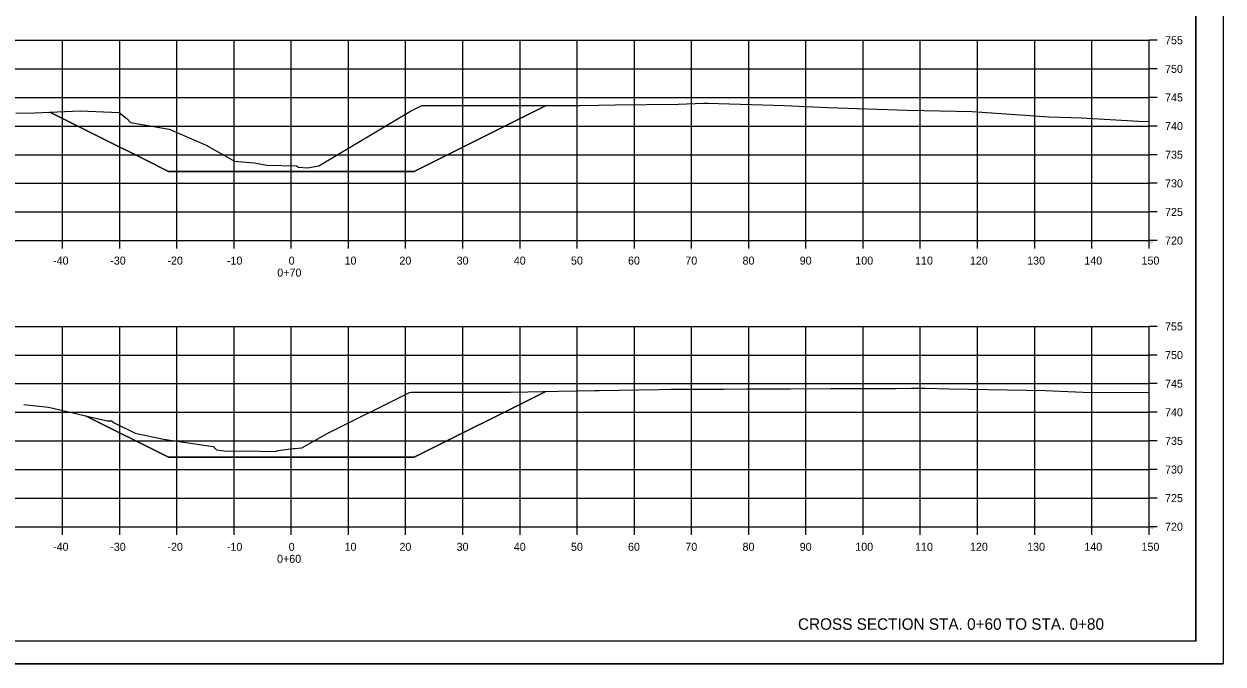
# Model space of a CAD drawing. Extents: x 1354696 to 1366163, y 660729 to 670380.
# Drawn here: x 1363502.9 to 1363712.6, y 669527.1 to 669638.9 of the extents above; entities that cross this region are included whole.
import ezdxf

# ---------------------------------------------------------------- set-up
doc = ezdxf.new("R2010")
doc.units = 0
for name, color, linetype in [('NO PLOT CELL', 7, 'Continuous'), ('R_Axis', 7, 'Continuous'), ('R_Axis Annot', 7, 'Continuous'), ('R_Border', 7, 'Continuous'), ('R_Draft', 7, 'Continuous'), ('R_Exist Surface', 7, 'Continuous'), ('R_Fin Surface', 7, 'Continuous'), ('R_Grid', 7, 'Continuous'), ('R_No Plot', 7, 'Continuous')]:
    doc.layers.add(name, color=color, linetype=linetype)

msp = doc.modelspace()

# ---------------------------------------------------------------- linework, layer by layer
at = {"layer": 'NO PLOT CELL'}
for points in [[(1363507.43, 669623.56), (1363512.74, 669623.8), (1363519.6, 669623.46), (1363520.97, 669622.37), (1363521.54, 669621.72), (1363528.31, 669620.6), (1363534.78, 669617.79), (1363539.72, 669615.01), (1363543.19, 669614.69), (1363545.41, 669614.29), (1363550.58, 669614.15), (1363550.92, 669613.94), (1363552.5, 669613.84), (1363554.5, 669614.15), (1363570.52, 669623.71), (1363572.49, 669624.7), (1363572.95, 669624.7), (1363573.26, 669624.69), (1363573.53, 669624.68), (1363575.13, 669624.69), (1363575.17, 669624.7), (1363576.53, 669624.71), (1363582.66, 669624.71), (1363588.4, 669624.69), (1363589.39, 669624.69), (1363590.69, 669624.68), (1363594.24, 669624.71), (1363571.18, 669613.18), (1363528.18, 669613.18), (1363524.04, 669615.25), (1363522.07, 669616.24), (1363519.01, 669617.77)], [(1363513.7, 669570.5), (1363517.47, 669569.64), (1363518.24, 669569.6), (1363518.7, 669569.24), (1363522.35, 669567.44), (1363527.36, 669566.39), (1363535.99, 669565.14), (1363536.6, 669564.57), (1363538.37, 669564.32), (1363541.51, 669564.37), (1363546.89, 669564.26), (1363547.33, 669564.43), (1363550.07, 669564.8), (1363550.32, 669564.8), (1363551.51, 669564.88), (1363556.06, 669567.47), (1363570.35, 669574.58), (1363570.64, 669574.62), (1363572.04, 669574.62), (1363572.56, 669574.62), (1363577.2, 669574.62), (1363579.2, 669574.6), (1363583.03, 669574.6), (1363588.04, 669574.64), (1363591.02, 669574.7), (1363594.18, 669574.76), (1363571.18, 669563.26), (1363528.18, 669563.26)]]:
    msp.add_lwpolyline(points, close=True, dxfattribs=at)
at = {"layer": 'R_Axis'}
for p, q in [((1363699.68, 669601.11), (1363699.68, 669636.11)), ((1363701.08, 669636.11), (1363699.68, 669636.11)), ((1363701.08, 669631.11), (1363699.68, 669631.11)), ((1363701.08, 669626.11), (1363699.68, 669626.11)), ((1363701.08, 669621.11), (1363699.68, 669621.11)), ((1363701.08, 669616.11), (1363699.68, 669616.11)), ((1363701.08, 669611.11), (1363699.68, 669611.11)), ((1363701.08, 669606.11), (1363699.68, 669606.11)), ((1363399.68, 669601.11), (1363699.68, 669601.11)), ((1363509.68, 669599.71), (1363509.68, 669601.11)), ((1363519.68, 669599.71), (1363519.68, 669601.11)), ((1363529.68, 669599.71), (1363529.68, 669601.11)), ((1363539.68, 669599.71), (1363539.68, 669601.11)), ((1363549.68, 669599.71), (1363549.68, 669601.11)), ((1363559.68, 669599.71), (1363559.68, 669601.11)), ((1363569.68, 669599.71), (1363569.68, 669601.11)), ((1363579.68, 669599.71), (1363579.68, 669601.11)), ((1363589.68, 669599.71), (1363589.68, 669601.11)), ((1363599.68, 669599.71), (1363599.68, 669601.11)), ((1363609.68, 669599.71), (1363609.68, 669601.11)), ((1363619.68, 669599.71), (1363619.68, 669601.11)), ((1363629.68, 669599.71), (1363629.68, 669601.11)), ((1363639.68, 669599.71), (1363639.68, 669601.11)), ((1363649.68, 669599.71), (1363649.68, 669601.11)), ((1363659.68, 669599.71), (1363659.68, 669601.11)), ((1363669.68, 669599.71), (1363669.68, 669601.11)), ((1363679.68, 669599.71), (1363679.68, 669601.11)), ((1363689.68, 669599.71), (1363689.68, 669601.11)), ((1363699.68, 669599.71), (1363699.68, 669601.11)), ((1363701.08, 669601.11), (1363699.68, 669601.11)), ((1363699.68, 669551.11), (1363699.68, 669586.11)), ((1363701.08, 669586.11), (1363699.68, 669586.11)), ((1363701.08, 669581.11), (1363699.68, 669581.11)), ((1363701.08, 669576.11), (1363699.68, 669576.11)), ((1363701.08, 669571.11), (1363699.68, 669571.11)), ((1363701.08, 669566.11), (1363699.68, 669566.11)), ((1363701.08, 669561.11), (1363699.68, 669561.11)), ((1363701.08, 669556.11), (1363699.68, 669556.11)), ((1363399.68, 669551.11), (1363699.68, 669551.11)), ((1363509.68, 669549.71), (1363509.68, 669551.11)), ((1363519.68, 669549.71), (1363519.68, 669551.11)), ((1363529.68, 669549.71), (1363529.68, 669551.11)), ((1363539.68, 669549.71), (1363539.68, 669551.11)), ((1363549.68, 669549.71), (1363549.68, 669551.11)), ((1363559.68, 669549.71), (1363559.68, 669551.11)), ((1363569.68, 669549.71), (1363569.68, 669551.11)), ((1363579.68, 669549.71), (1363579.68, 669551.11)), ((1363589.68, 669549.71), (1363589.68, 669551.11)), ((1363599.68, 669549.71), (1363599.68, 669551.11)), ((1363609.68, 669549.71), (1363609.68, 669551.11)), ((1363619.68, 669549.71), (1363619.68, 669551.11)), ((1363629.68, 669549.71), (1363629.68, 669551.11)), ((1363639.68, 669549.71), (1363639.68, 669551.11)), ((1363649.68, 669549.71), (1363649.68, 669551.11)), ((1363659.68, 669549.71), (1363659.68, 669551.11)), ((1363669.68, 669549.71), (1363669.68, 669551.11)), ((1363679.68, 669549.71), (1363679.68, 669551.11)), ((1363689.68, 669549.71), (1363689.68, 669551.11)), ((1363699.68, 669549.71), (1363699.68, 669551.11)), ((1363701.08, 669551.11), (1363699.68, 669551.11))]:
    msp.add_line(p, q, dxfattribs=at)
at = {"layer": 'R_Border'}
for q in [(1363707.86, 669736.57), (1363391.68, 669531.11)]:
    msp.add_line((1363707.86, 669531.11), q, dxfattribs=at)
at = {"layer": 'R_Exist Surface'}
for points in [[(1363501.49, 669623.35), (1363504.77, 669623.44), (1363512.74, 669623.8), (1363519.6, 669623.46), (1363520.97, 669622.37), (1363521.54, 669621.72), (1363528.31, 669620.6), (1363534.78, 669617.79), (1363539.72, 669615.01), (1363543.19, 669614.69), (1363545.41, 669614.29), (1363550.58, 669614.15), (1363550.92, 669613.94), (1363552.5, 669613.84), (1363554.5, 669614.15), (1363570.52, 669623.71), (1363572.49, 669624.7), (1363572.95, 669624.7), (1363573.26, 669624.69), (1363573.53, 669624.68), (1363575.13, 669624.69), (1363575.17, 669624.7), (1363576.53, 669624.71), (1363582.66, 669624.71), (1363588.4, 669624.69), (1363589.39, 669624.69), (1363590.69, 669624.68), (1363596.08, 669624.73), (1363600.12, 669624.73), (1363603.4, 669624.79), (1363606.3, 669624.81), (1363617.36, 669624.96), (1363621.75, 669625.09), (1363622.45, 669625.11), (1363635.94, 669624.7), (1363643.49, 669624.37), (1363657.36, 669623.88), (1363660.27, 669623.81), (1363668.72, 669623.65), (1363682.23, 669622.75), (1363687.89, 669622.55), (1363697.86, 669621.95), (1363699.68, 669621.94)], [(1363502.92, 669572.49), (1363507.22, 669571.98), (1363517.47, 669569.64), (1363518.24, 669569.6), (1363518.7, 669569.24), (1363522.35, 669567.44), (1363527.36, 669566.39), (1363535.99, 669565.14), (1363536.6, 669564.57), (1363538.37, 669564.32), (1363541.51, 669564.37), (1363546.89, 669564.26), (1363547.33, 669564.43), (1363550.07, 669564.8), (1363550.32, 669564.8), (1363551.51, 669564.88), (1363556.06, 669567.47), (1363570.35, 669574.58), (1363570.64, 669574.62), (1363572.04, 669574.62), (1363572.56, 669574.62), (1363577.2, 669574.62), (1363579.2, 669574.6), (1363583.03, 669574.6), (1363588.04, 669574.64), (1363591.02, 669574.7), (1363596.39, 669574.8), (1363602.7, 669574.9), (1363603.52, 669574.91), (1363603.52, 669574.91), (1363613.95, 669575.11), (1363616.09, 669575.15), (1363619.05, 669575.16), (1363619.08, 669575.13), (1363622.67, 669575.13), (1363625.37, 669575.15), (1363629.32, 669575.18), (1363634.62, 669575.19), (1363636.94, 669575.2), (1363644.01, 669575.25), (1363650.12, 669575.27), (1363652.52, 669575.28), (1363655.38, 669575.27), (1363658.05, 669575.32), (1363660.57, 669575.31), (1363664.73, 669575.2), (1363668.25, 669575.14), (1363681.49, 669574.9), (1363688.13, 669574.65), (1363699.68, 669574.54)]]:
    msp.add_lwpolyline(points, dxfattribs=at)
at = {"layer": 'R_Fin Surface'}
for points in [[(1363507.43, 669623.56), (1363519.01, 669617.77), (1363522.07, 669616.24), (1363524.04, 669615.25), (1363528.18, 669613.18), (1363571.18, 669613.18), (1363594.24, 669624.71)], [(1363513.7, 669570.5), (1363528.18, 669563.26), (1363571.18, 669563.26), (1363594.18, 669574.76)]]:
    msp.add_lwpolyline(points, dxfattribs=at)
at = {"layer": 'R_Grid'}
for p, q in [((1363399.68, 669636.11), (1363699.68, 669636.11)), ((1363509.68, 669601.11), (1363509.68, 669636.11)), ((1363519.68, 669601.11), (1363519.68, 669636.11)), ((1363529.68, 669601.11), (1363529.68, 669636.11)), ((1363539.68, 669601.11), (1363539.68, 669636.11)), ((1363549.68, 669601.11), (1363549.68, 669636.11)), ((1363559.68, 669601.11), (1363559.68, 669636.11)), ((1363569.68, 669601.11), (1363569.68, 669636.11)), ((1363579.68, 669601.11), (1363579.68, 669636.11)), ((1363589.68, 669601.11), (1363589.68, 669636.11)), ((1363599.68, 669601.11), (1363599.68, 669636.11)), ((1363609.68, 669601.11), (1363609.68, 669636.11)), ((1363619.68, 669601.11), (1363619.68, 669636.11)), ((1363629.68, 669601.11), (1363629.68, 669636.11)), ((1363639.68, 669601.11), (1363639.68, 669636.11)), ((1363649.68, 669601.11), (1363649.68, 669636.11)), ((1363659.68, 669601.11), (1363659.68, 669636.11)), ((1363669.68, 669601.11), (1363669.68, 669636.11)), ((1363679.68, 669601.11), (1363679.68, 669636.11)), ((1363689.68, 669601.11), (1363689.68, 669636.11)), ((1363699.68, 669601.11), (1363699.68, 669636.11)), ((1363399.68, 669631.11), (1363699.68, 669631.11)), ((1363399.68, 669626.11), (1363699.68, 669626.11)), ((1363399.68, 669621.11), (1363699.68, 669621.11)), ((1363399.68, 669616.11), (1363699.68, 669616.11)), ((1363399.68, 669611.11), (1363699.68, 669611.11)), ((1363399.68, 669606.11), (1363699.68, 669606.11)), ((1363399.68, 669601.11), (1363699.68, 669601.11)), ((1363399.68, 669586.11), (1363699.68, 669586.11)), ((1363509.68, 669551.11), (1363509.68, 669586.11)), ((1363519.68, 669551.11), (1363519.68, 669586.11)), ((1363529.68, 669551.11), (1363529.68, 669586.11)), ((1363539.68, 669551.11), (1363539.68, 669586.11)), ((1363549.68, 669551.11), (1363549.68, 669586.11)), ((1363559.68, 669551.11), (1363559.68, 669586.11)), ((1363569.68, 669551.11), (1363569.68, 669586.11)), ((1363579.68, 669551.11), (1363579.68, 669586.11)), ((1363589.68, 669551.11), (1363589.68, 669586.11)), ((1363599.68, 669551.11), (1363599.68, 669586.11)), ((1363609.68, 669551.11), (1363609.68, 669586.11)), ((1363619.68, 669551.11), (1363619.68, 669586.11)), ((1363629.68, 669551.11), (1363629.68, 669586.11)), ((1363639.68, 669551.11), (1363639.68, 669586.11)), ((1363649.68, 669551.11), (1363649.68, 669586.11)), ((1363659.68, 669551.11), (1363659.68, 669586.11)), ((1363669.68, 669551.11), (1363669.68, 669586.11)), ((1363679.68, 669551.11), (1363679.68, 669586.11)), ((1363689.68, 669551.11), (1363689.68, 669586.11)), ((1363699.68, 669551.11), (1363699.68, 669586.11)), ((1363399.68, 669581.11), (1363699.68, 669581.11)), ((1363399.68, 669576.11), (1363699.68, 669576.11)), ((1363399.68, 669571.11), (1363699.68, 669571.11)), ((1363399.68, 669566.11), (1363699.68, 669566.11)), ((1363399.68, 669561.11), (1363699.68, 669561.11)), ((1363399.68, 669556.11), (1363699.68, 669556.11)), ((1363399.68, 669551.11), (1363699.68, 669551.11))]:
    msp.add_line(p, q, dxfattribs=at)
at = {"layer": 'R_No Plot'}
msp.add_line((1363379.28, 669527.13), (1363712.61, 669527.13), dxfattribs=at)
for points in [[(1363379.27, 669740.47), (1363712.61, 669740.47), (1363712.61, 669527.13), (1363379.27, 669527.13)], [(1363625.6, 669736.57), (1363645.22, 669736.57), (1363645.22, 669726.69), (1363661.33, 669726.69), (1363684.53, 669726.69), (1363684.65, 669698.54), (1363707.86, 669698.54), (1363707.86, 669531.11), (1363391.68, 669531.11), (1363391.68, 669736.57)]]:
    msp.add_lwpolyline(points, close=True, dxfattribs=at)

# ---------------------------------------------------------------- texts
at = {"layer": 'NO PLOT CELL'}
for s, p in [('MO:519.04', (1363549.16, 669600.97)), ('CV:132.71', (1363699.68, 669600.97)), ('FV:0.00', (1363699.68, 669600.77)), ('MO:386.33', (1363549.13, 669550.97)), ('CV:101.14', (1363699.68, 669550.97)), ('FV:0.00', (1363699.68, 669550.77))]:
    msp.add_text(s, height=0.14, dxfattribs=at).set_placement(p)
at = {"layer": 'R_Axis Annot'}
for s, p in [('755', (1363702.48, 669635.41)), ('750', (1363702.48, 669630.41)), ('745', (1363702.48, 669625.41)), ('740', (1363702.48, 669620.41)), ('735', (1363702.48, 669615.41)), ('730', (1363702.48, 669610.41)), ('725', (1363702.48, 669605.41)), ('720', (1363702.48, 669600.41)), ('-40', (1363508.02, 669596.91)), ('-30', (1363518.02, 669596.91)), ('-20', (1363528.02, 669596.91)), ('-10', (1363538.42, 669596.91)), ('0', (1363549.22, 669596.91)), ('10', (1363558.99, 669596.91)), ('20', (1363568.59, 669596.91)), ('30', (1363578.59, 669596.91)), ('40', (1363588.59, 669596.91)), ('50', (1363598.59, 669596.91)), ('60', (1363608.56, 669596.91)), ('70', (1363618.59, 669596.91)), ('80', (1363628.59, 669596.91)), ('90', (1363638.59, 669596.91)), ('100', (1363648.31, 669596.91)), ('110', (1363658.76, 669596.91)), ('120', (1363668.36, 669596.91)), ('130', (1363678.36, 669596.91)), ('140', (1363688.36, 669596.91)), ('150', (1363698.36, 669596.91)), ('0+70', (1363547.23, 669594.81)), ('755', (1363702.48, 669585.41)), ('750', (1363702.48, 669580.41)), ('745', (1363702.48, 669575.41)), ('740', (1363702.48, 669570.41)), ('735', (1363702.48, 669565.41)), ('730', (1363702.48, 669560.41)), ('725', (1363702.48, 669555.41)), ('720', (1363702.48, 669550.41)), ('-40', (1363508.02, 669546.91)), ('-30', (1363518.02, 669546.91)), ('-20', (1363528.02, 669546.91)), ('-10', (1363538.42, 669546.91)), ('0', (1363549.22, 669546.91)), ('10', (1363558.99, 669546.91)), ('20', (1363568.59, 669546.91)), ('30', (1363578.59, 669546.91)), ('40', (1363588.59, 669546.91)), ('50', (1363598.59, 669546.91)), ('60', (1363608.56, 669546.91)), ('70', (1363618.59, 669546.91)), ('80', (1363628.59, 669546.91)), ('90', (1363638.59, 669546.91)), ('100', (1363648.31, 669546.91)), ('110', (1363658.76, 669546.91)), ('120', (1363668.36, 669546.91)), ('130', (1363678.36, 669546.91)), ('140', (1363688.36, 669546.91)), ('150', (1363698.36, 669546.91)), ('0+60', (1363547.19, 669544.81))]:
    msp.add_text(s, height=1.4, dxfattribs=at).set_placement(p)
at = {"layer": 'R_Draft'}
msp.add_text('CROSS SECTION STA. 0+60 TO STA. 0+80', height=2, dxfattribs=at).set_placement((1363638.29, 669533.11))

doc.saveas('drawing.dxf')
